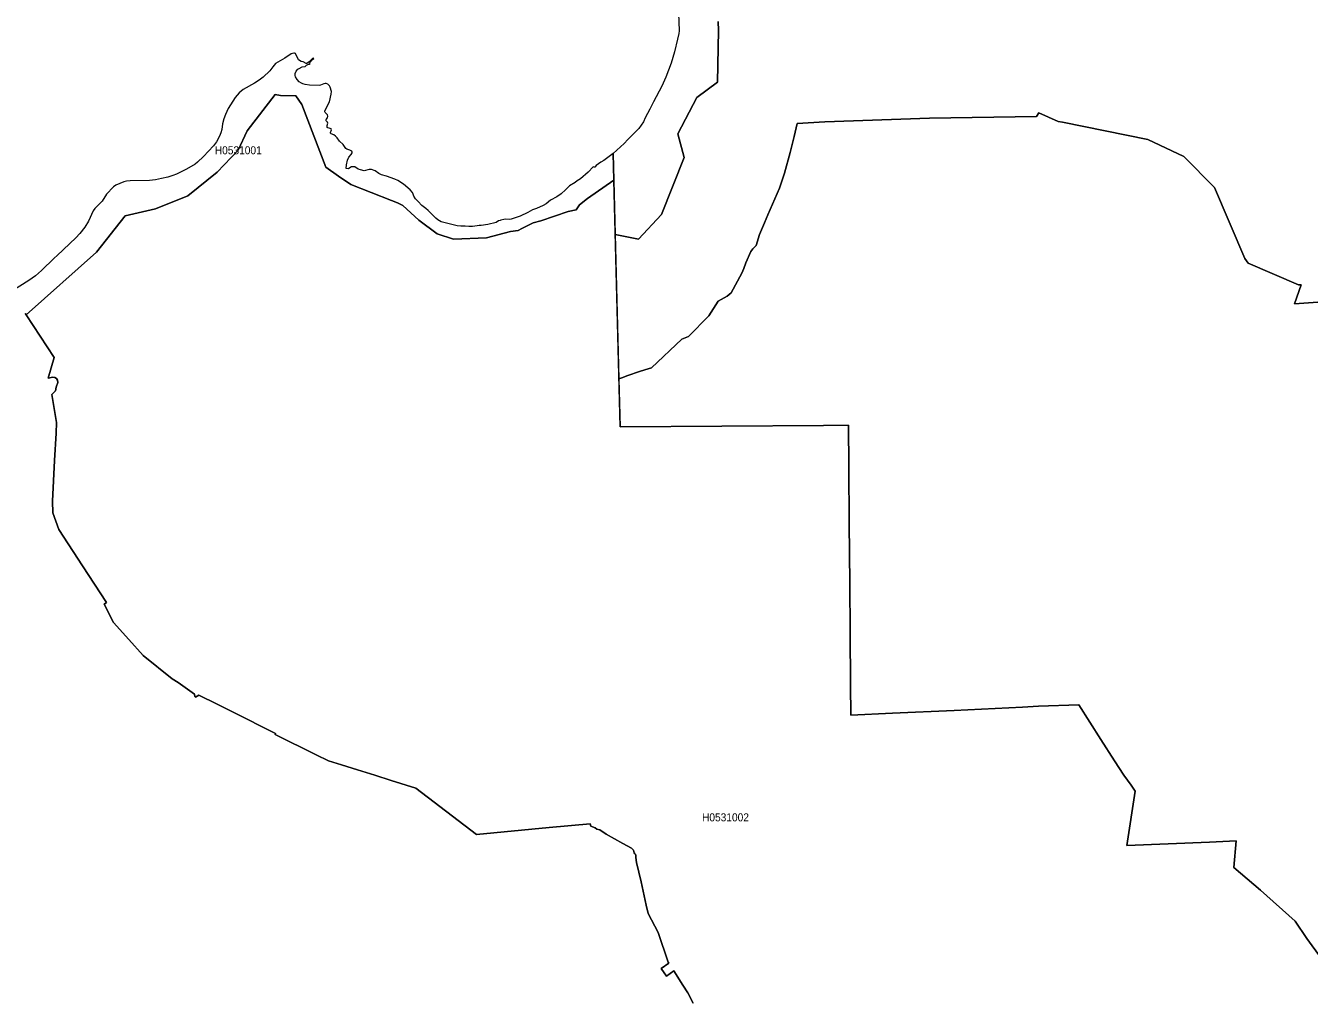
# Model space of a CAD drawing. Extents: x 369010 to 739155, y 6377141 to 6616555.
# Drawn here: x 477293 to 493332, y 6556024 to 6568141 of the extents above; entities that cross this region are included whole.
import ezdxf
from ezdxf.enums import TextEntityAlignment as Align

# ---------------------------------------------------------------- set-up
doc = ezdxf.new("R2010")
doc.units = 0
doc.header["$LTSCALE"] = 40
doc.layers.add('1', color=7, linetype='Continuous', lineweight=13)
doc.layers.add('2', color=7, linetype='Continuous')

msp = doc.modelspace()

# ---------------------------------------------------------------- linework, layer by layer
at = {"layer": '1'}
for points in [[(485450.05, 6568299.1), (485456.67, 6568075.67), (485454.18, 6568041.41), (485437.3, 6567973.55), (485398.91, 6567814.17), (485358.52, 6567673.82), (485292.98, 6567498.89), (485242.34, 6567384.36), (485138.57, 6567190.06), (485092.39, 6567096.55), (485033.14, 6566989.63), (485011.13, 6566940.81), (484954.53, 6566857.06), (484815.01, 6566719.86), (484771.48, 6566669.88), (484634.28, 6566542.11), (484659.93, 6565533.03), (484949.56, 6565474.11), (485239.03, 6565779.63), (485521.71, 6566492.79), (485442.1, 6566787.55), (485680.93, 6567242.85), (485938.28, 6567435.5), (485947.55, 6568082.29), (485944.41, 6568193.01)], [(485944.41, 6568193.01), (485947.55, 6568082.29), (485938.28, 6567435.5), (485680.93, 6567242.85), (485442.1, 6566787.55), (485521.71, 6566492.79), (485239.03, 6565779.63), (484949.56, 6565474.11), (484659.93, 6565533.03), (484705.94, 6563728.7), (484743.35, 6563740.95), (484816, 6563768.09), (484963.8, 6563820.39), (485029.5, 6563840.59), (485110.93, 6563866.24), (485493.08, 6564223.56), (485575.17, 6564255.67), (485827.07, 6564513.69), (485944.74, 6564697.4), (486058.77, 6564761.95), (486109.58, 6564804.32), (486242.81, 6565049.92), (486264.82, 6565108.02), (486291.3, 6565178.52), (486355.19, 6565318.21), (486377.7, 6565351.97), (486421.72, 6565395.5), (486462.1, 6565532.04), (486525.33, 6565675.86), (486567.86, 6565776.98), (486712.51, 6566109.65), (486775.4, 6566297.16), (486846.24, 6566556.34), (486896.06, 6566755.44), (486930.81, 6566918.63), (487277.87, 6566940.97), (488585.35, 6566983.51), (489923.62, 6567005.35), (489951.26, 6567052.69), (490194.72, 6566943.12), (490246.68, 6566933.86), (491312.86, 6566718.2), (491764.69, 6566507.02), (492144.85, 6566117.09), (492525.51, 6565233.3), (492565.89, 6565174.55), (493197.12, 6564902.29), (493231.71, 6564904.45), (493146.31, 6564666.78), (494598.94, 6564769.56)], [(480664, 6567792.16), (480653.74, 6567798.61), (480644.31, 6567799.44), (480612.03, 6567787.36), (480531.6, 6567733.24), (480415.08, 6567666.71), (480379.67, 6567626.99), (480345.24, 6567576.34), (480259.01, 6567496.07), (480211.85, 6567459.83), (480153.59, 6567421.6), (480011.59, 6567341.33), (479959.45, 6567301.61), (479910.46, 6567244.34), (479822.58, 6567104.16), (479789.15, 6567032.83), (479768.46, 6566975.56), (479750.25, 6566912.51), (479743.3, 6566843.66), (479733.37, 6566803.6), (479716.82, 6566760.08), (479678.92, 6566690.56), (479640.69, 6566640.91), (479516.89, 6566507.85), (479440.1, 6566433.37), (479412.46, 6566411.69), (479301.08, 6566348.3), (479179.1, 6566286.57), (479131.93, 6566267.87), (479068.88, 6566249), (478991.92, 6566229.64), (478914.79, 6566214.91), (478840.98, 6566206.63), (478597.69, 6566201.5), (478551.84, 6566196.87), (478521.22, 6566188.76), (478470.91, 6566168.9)], [(482143.28, 6566010.51), (482136.16, 6566034.34), (482125.73, 6566055.36), (482098.26, 6566090.45), (482015.84, 6566158.63), (481943.84, 6566205.64), (481903.79, 6566224.84), (481801.18, 6566260.75), (481738.79, 6566276.14), (481707.01, 6566292.03), (481659.84, 6566325.13), (481614, 6566343.01), (481585.36, 6566344.83), (481521.98, 6566328.61), (481476.13, 6566337.54), (481449.15, 6566349.3), (481407.12, 6566376.11), (481389.9, 6566378.59), (481365.74, 6566375.44), (481341.24, 6566364.52), (481327.51, 6566353.1), (481299.37, 6566358.23), (481302.02, 6566403.75), (481316.09, 6566461.01), (481330.32, 6566499.24), (481359.62, 6566529.2), (481371.2, 6566551.21), (481371.7, 6566559.82), (481367.56, 6566571.57), (481342.73, 6566585.14), (481304.83, 6566596.72), (481293.41, 6566606.49), (481260.31, 6566658.13), (481213.81, 6566697.85), (481183.85, 6566741.21), (481165.15, 6566760.9), (481143.47, 6566775.63), (481108.71, 6566788.38), (481103.42, 6566796.98), (481103.42, 6566806.09), (481114.84, 6566838.36), (481110.04, 6566852.26), (481086.2, 6566860.54), (481068.99, 6566862.52), (481059.72, 6566869.14), (481058.73, 6566893.97), (481068.66, 6566923.59), (481064.85, 6566934.19), (481046.65, 6566951.73), (481044.83, 6566961.16), (481047.97, 6566969.77), (481065.18, 6566990.13), (481069.98, 6567011.15), (481064.52, 6567027.36), (481033.57, 6567054.84), (481029.44, 6567064.11), (481030.1, 6567078.01), (481087.69, 6567187.57), (481112.02, 6567286.88), (481114.5, 6567320.14), (481095.97, 6567372.61), (481087.2, 6567388.49), (481067.83, 6567409.84), (481048.63, 6567417.46), (481035.89, 6567418.12), (481017.35, 6567413.65), (480977.96, 6567396.44), (480959.43, 6567392.63), (480837.78, 6567398.76), (480786.31, 6567404.71), (480757.68, 6567413.98), (480740.47, 6567421.6), (480712, 6567440.63), (480685.02, 6567468.1), (480665.33, 6567502.2), (480661.52, 6567519.41), (480662.02, 6567542.25), (480673.6, 6567573.2), (480693.3, 6567596.7), (480709.19, 6567606.63), (480749.4, 6567624.67), (480783.33, 6567629.8), (480800.87, 6567648), (480828.84, 6567660.42), (480838.77, 6567660.42), (480847.38, 6567666.04), (480843.57, 6567673.49), (480839.11, 6567675.31), (480842.58, 6567682.43), (480875.02, 6567720), (480893.23, 6567730.43), (480890.41, 6567733.57), (480878.83, 6567732.58), (480834.64, 6567689.05), (480807.49, 6567669.69), (480797.73, 6567667.87), (480758.84, 6567688.72), (480733.35, 6567691.53), (480700.25, 6567716.03), (480664, 6567792.16)], [(477287.89, 6564543.48), (477298.15, 6564527.92), (478178.63, 6565312.25), (478534.13, 6565764.73), (478914.63, 6565851.62), (479319.78, 6566015.14), (479686.2, 6566308.91), (479949.19, 6566583.81), (480061.57, 6566824.95), (480411.61, 6567281.91), (480477.48, 6567267.84), (480669.96, 6567265.53), (480741.95, 6567154.31), (481044.5, 6566372.8), (481201.73, 6566259.92), (481355.81, 6566156.98), (481862.91, 6565955.06), (481938.05, 6565929.08), (482003.92, 6565893.99), (482207, 6565709.62), (482432.41, 6565538.16), (482638.96, 6565474.77), (483051.23, 6565488.67), (483350.46, 6565570.27), (483444.47, 6565579.7), (483493.79, 6565607.84), (483634.63, 6565676.02), (483728.64, 6565704.16), (484071.4, 6565819.35), (484169.87, 6565841.69), (484214.39, 6565902.77), (484313.03, 6565980.39), (484642.72, 6566210.27), (484634.28, 6566542.11), (484514.78, 6566454.06), (484477.88, 6566433.37), (484422.43, 6566392), (484403.73, 6566374.29), (484396.12, 6566372.13), (484384.37, 6566375.11), (484319.32, 6566309.24), (484227.3, 6566227.65), (484182.12, 6566201.17), (484157.96, 6566180.32), (484089.77, 6566139.1), (484038.79, 6566087.96), (483985.34, 6566040.8), (483929.07, 6566000.91), (483852.27, 6565960.86), (483796.5, 6565915.01), (483757.44, 6565892.34), (483675.18, 6565856.76), (483625.86, 6565839.87), (483565.78, 6565804.29), (483472.77, 6565759.94), (483360.72, 6565721.7), (483337.06, 6565718.23), (483286.91, 6565722.03), (483267.05, 6565720.21), (483230.14, 6565712.27), (483222.53, 6565705.82), (483201.84, 6565701.02), (483172.88, 6565680.99), (483067.78, 6565655.83), (482983.71, 6565644.08), (482958.88, 6565645.41), (482932.73, 6565638.29), (482874.8, 6565632.99), (482830.28, 6565631.34), (482785.76, 6565635.81), (482730.65, 6565635.81), (482685.96, 6565640.28), (482615.63, 6565654.34), (482486.37, 6565691.25), (482444, 6565713.43), (482417.02, 6565734.78), (482323.68, 6565832.26), (482292.89, 6565857.42), (482241.92, 6565892.34), (482198.89, 6565942.16), (482162.97, 6565975.26), (482143.28, 6566010.51)], [(484642.72, 6566210.27), (484313.03, 6565980.39), (484214.39, 6565902.77), (484169.87, 6565841.69), (484071.4, 6565819.35), (483728.64, 6565704.16), (483634.63, 6565676.02), (483493.79, 6565607.84), (483444.47, 6565579.7), (483350.46, 6565570.27), (483051.23, 6565488.67), (482638.96, 6565474.77), (482432.41, 6565538.16), (482207, 6565709.62), (482003.92, 6565893.99), (481938.05, 6565929.08), (481862.91, 6565955.06), (481355.81, 6566156.98), (481201.73, 6566259.92), (481044.5, 6566372.8), (480741.95, 6567154.31), (480669.96, 6567265.53), (480477.48, 6567267.84), (480411.61, 6567281.91), (480061.57, 6566824.95), (479949.19, 6566583.81), (479686.2, 6566308.91), (479319.78, 6566015.14), (478914.63, 6565851.62), (478534.13, 6565764.73), (478178.63, 6565312.25), (477298.15, 6564527.92)], [(494598.94, 6564769.56), (493146.31, 6564666.78), (493231.71, 6564904.45), (493197.12, 6564902.29), (492565.89, 6565174.55), (492525.51, 6565233.3), (492144.85, 6566117.09), (491764.69, 6566507.02), (491312.86, 6566718.2), (490246.68, 6566933.86), (490194.72, 6566943.12), (489951.26, 6567052.69), (489923.62, 6567005.35), (488585.35, 6566983.51), (487277.87, 6566940.97), (486930.81, 6566918.63), (486896.06, 6566755.44), (486846.24, 6566556.34), (486775.4, 6566297.16), (486712.51, 6566109.65), (486567.86, 6565776.98), (486525.33, 6565675.86), (486462.1, 6565532.04), (486421.72, 6565395.5), (486377.7, 6565351.97), (486355.19, 6565318.21), (486291.3, 6565178.52), (486264.82, 6565108.02), (486242.81, 6565049.92), (486109.58, 6564804.32), (486058.77, 6564761.95), (485944.74, 6564697.4), (485827.07, 6564513.69), (485575.17, 6564255.67), (485493.08, 6564223.56), (485110.93, 6563866.24), (485029.5, 6563840.59)], [(478470.91, 6566168.9), (478418.44, 6566147.38), (478388.82, 6566128.51), (478303.09, 6566034.01), (478249.3, 6565949.27), (478158.6, 6565856.26), (478136.92, 6565827.3), (478076.51, 6565697.71), (478030.83, 6565622.73), (477969.76, 6565545.77), (477918.13, 6565490.83), (477688.08, 6565268.55), (477650.34, 6565235.62), (477489.8, 6565081.7), (477414, 6565015.66), (477333.73, 6564956.74), (477107.65, 6564816.73)], [(493659.87, 6556242.79), (493301.39, 6556734.84), (493154.75, 6556950.49), (492721.63, 6557337.27), (492388.8, 6557622.43), (492419.09, 6557952.78), (492084.11, 6557936.4), (491053.52, 6557895.52), (491155.96, 6558577.06), (491106.64, 6558652.04), (491011.97, 6558773.52), (490898.94, 6558953.58), (490727.14, 6559219.38), (490452.57, 6559652.67), (489947.45, 6559636.45), (489747.03, 6559623.21), (489235.95, 6559599.05), (488895.01, 6559583.33), (488123.1, 6559551.05), (487601.76, 6559526.39), (487597.46, 6559902.75), (487594.98, 6560557.81), (487589.85, 6561174.48), (487582.9, 6561918.09), (487577.27, 6562628.77), (487572.8, 6563148.28), (487260.33, 6563146.46), (484721.17, 6563129.08), (484642.72, 6566210.27)], [(478761.87, 6560270.66), (478582.79, 6560471.75), (478389.32, 6560682.77), (478273.96, 6560911.66), (478301.43, 6560934.67), (478002.86, 6561390.3), (477705.95, 6561845.93), (477634.12, 6562054.8), (477629.65, 6562197.63), (477652, 6562707.71), (477672.68, 6563049.48), (477676.32, 6563184.03), (477619.72, 6563533.08), (477665.57, 6563578.26), (477674.01, 6563622.62), (477693.54, 6563681.04), (477689.4, 6563709.34), (477676.82, 6563733.17), (477658.78, 6563743.6), (477633.62, 6563747.08), (477575.2, 6563738.14), (477648.85, 6563994.34), (477298.15, 6564527.92), (477287.89, 6564543.48)], [(477298.15, 6564527.92), (477648.85, 6563994.34), (477575.2, 6563738.14), (477633.62, 6563747.08), (477658.78, 6563743.6), (477676.82, 6563733.17), (477689.4, 6563709.34), (477693.54, 6563681.04), (477674.01, 6563622.62), (477665.57, 6563578.26), (477619.72, 6563533.08), (477676.32, 6563184.03), (477672.68, 6563049.48), (477652, 6562707.71), (477629.65, 6562197.63), (477634.12, 6562054.8), (477705.95, 6561845.93), (478002.86, 6561390.3), (478301.43, 6560934.67), (478273.96, 6560911.66), (478389.32, 6560682.77), (478582.79, 6560471.75), (478761.87, 6560270.66), (479122.5, 6559980.7), (479199.79, 6559934.36), (479402.7, 6559787.06), (479406.67, 6559760.25), (479415.94, 6559748), (479456.15, 6559774.98), (479684.55, 6559663.1), (480044.36, 6559482.2), (480246.27, 6559380.91), (480415.58, 6559295.85), (480411.44, 6559284.09), (480922.02, 6559028.89), (481075.78, 6558953.25), (481239.96, 6558903.27), (481437.73, 6558842.2), (481657.03, 6558776.83), (481860.93, 6558710.29), (482169.1, 6558614.8), (482924.79, 6558034.04), (483832.08, 6558121.43), (484347.13, 6558165.95), (484354.41, 6558138.48), (484408.7, 6558118.28), (484429.38, 6558101.4), (484467.45, 6558090.15), (484545.73, 6558039.17), (484754.27, 6557922.49), (484863.17, 6557862.91), (484886.34, 6557836.6), (484897.59, 6557806.64), (484906.2, 6557793.07), (484916.46, 6557778.84), (484915.97, 6557746.73), (484926.89, 6557684), (484982, 6557443.69), (485047.54, 6557152.73), (485071.37, 6557046.32), (485197.49, 6556809.15), (485321.95, 6556439.74), (485330.55, 6556426.17), (485233.73, 6556359.8), (485300.6, 6556264.81), (485392.29, 6556328.52), (485503.84, 6556152.1), (485566.07, 6556054.45), (485634.58, 6555926.52)], [(485029.5, 6563840.59), (484963.8, 6563820.39), (484816, 6563768.09), (484743.35, 6563740.95), (484705.94, 6563728.7)], [(484705.94, 6563728.7), (484721.17, 6563129.08), (487260.33, 6563146.46), (487572.8, 6563148.28), (487577.27, 6562628.77), (487582.9, 6561918.09), (487589.85, 6561174.48), (487594.98, 6560557.81), (487597.46, 6559902.75), (487601.76, 6559526.39), (488123.1, 6559551.05), (488895.01, 6559583.33), (489235.95, 6559599.05), (489747.03, 6559623.21), (489947.45, 6559636.45), (490452.57, 6559652.67), (490727.14, 6559219.38), (490898.94, 6558953.58), (491011.97, 6558773.52), (491106.64, 6558652.04), (491155.96, 6558577.06), (491053.52, 6557895.52), (492084.11, 6557936.4), (492419.09, 6557952.78), (492388.8, 6557622.43), (492721.63, 6557337.27), (493154.75, 6556950.49), (493301.39, 6556734.84), (493659.87, 6556242.79)], [(485634.58, 6555926.52), (485566.07, 6556054.45), (485503.84, 6556152.1), (485392.29, 6556328.52), (485300.6, 6556264.81), (485233.73, 6556359.8), (485330.55, 6556426.17), (485321.95, 6556439.74), (485197.49, 6556809.15), (485071.37, 6557046.32), (485047.54, 6557152.73), (484982, 6557443.69), (484926.89, 6557684), (484915.97, 6557746.73), (484916.46, 6557778.84), (484906.2, 6557793.07), (484897.59, 6557806.64), (484886.34, 6557836.6), (484863.17, 6557862.91), (484754.27, 6557922.49), (484545.73, 6558039.17), (484467.45, 6558090.15), (484429.38, 6558101.4), (484408.7, 6558118.28), (484354.41, 6558138.48), (484347.13, 6558165.95), (483832.08, 6558121.43), (482924.79, 6558034.04), (482169.1, 6558614.8), (481860.93, 6558710.29), (481657.03, 6558776.83), (481437.73, 6558842.2), (481239.96, 6558903.27), (481075.78, 6558953.25), (480922.02, 6559028.89), (480411.44, 6559284.09), (480415.58, 6559295.85), (480246.27, 6559380.91), (480044.36, 6559482.2), (479684.55, 6559663.1), (479456.15, 6559774.98), (479415.94, 6559748), (479406.67, 6559760.25), (479402.7, 6559787.06), (479199.79, 6559934.36), (479122.5, 6559980.7), (478761.87, 6560270.66)]]:
    msp.add_lwpolyline(points, dxfattribs=at)

# ---------------------------------------------------------------- texts
at = {"layer": '2', "width": 0.95}
for s, p in [('H0531001', (479949.19, 6566533.81)), ('H0531002', (486036.67, 6558198.35))]:
    msp.add_text(s, height=100, dxfattribs=at).set_placement(p, align=Align.CENTER)

doc.saveas('drawing.dxf')
